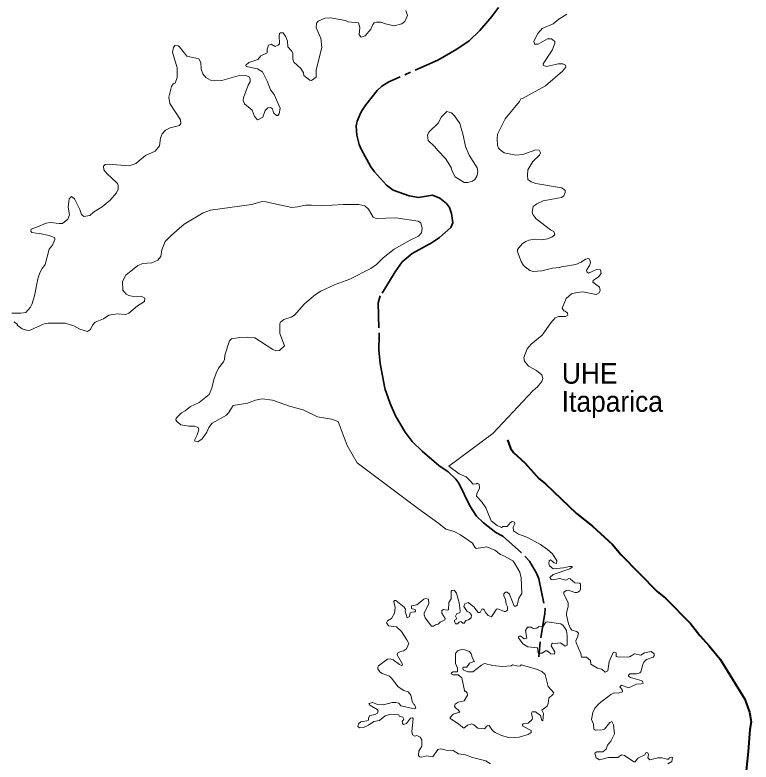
# Model space of a CAD drawing. Extents: x 553962 to 842807, y 8883888 to 9032388.
# Drawn here: x 576842 to 580386, y 8916252 to 8919850 of the extents above; entities that cross this region are included whole.
import ezdxf
from ezdxf.enums import TextEntityAlignment as Align

# ---------------------------------------------------------------- set-up
doc = ezdxf.new("R2010")
doc.units = 0
doc.header["$LTSCALE"] = 20
doc.linetypes.add('LONG_DASH_SHORT_DASH', pattern=[9.9, 6, -1.2, 1.5, -1.2])
doc.layers.add('6', color=7, linetype='Continuous', lineweight=13)

msp = doc.modelspace()

# ---------------------------------------------------------------- linework, layer by layer
at = {"layer": '6'}
msp.add_line((578490.1, 8917693.18), (578784.82, 8917471.31), dxfattribs=at)
at = {"layer": '6', "linetype": 'LONG_DASH_SHORT_DASH', "lineweight": 35}
msp.add_lwpolyline([(579291.01, 8920043.13), (579137.75, 8919842.8), (579080.5, 8919775.15), (579029.53, 8919725.47), (578969.83, 8919684.35), (578878.17, 8919631.6), (578641.24, 8919527.83), (578607.52, 8919506.64), (578585.47, 8919485.46), (578530.96, 8919416.24), (578508.92, 8919382.51), (578489.05, 8919337.6), (578485.16, 8919315.11), (578487.33, 8919270.15), (578498.55, 8919225.24), (578508.05, 8919202.75), (578554.77, 8919117.96), (578572.93, 8919093.75), (578630.39, 8919030.24), (578662.18, 8919005.9), (578740.68, 8918978.31), (578785.64, 8918970.96), (578853.04, 8918981.33), (578886.81, 8918967.06), (578920.37, 8918940.85), (578934.72, 8918922.24), (578944.31, 8918894), (578949.91, 8918848.99), (578940.42, 8918826.56), (578886.42, 8918777.31), (578850.5, 8918753.06), (578753.6, 8918701.13), (578706.09, 8918660.53), (578672.37, 8918612.11), (578601.05, 8918496.28), (578590.22, 8918462.46), (578595.4, 8918305.13), (578594.55, 8918237.63), (578601.02, 8918170.29), (578622.64, 8918050.96), (578647.73, 8917978.28), (578674.1, 8917918.61), (578719.87, 8917840.42), (578754.52, 8917795.82), (578802.9, 8917748.29), (578882.06, 8917679.09), (578927.28, 8917649.02), (578965.1, 8917614.71), (578979.77, 8917594.34), (579031.66, 8917485.39), (579064.83, 8917435.38), (579097.34, 8917404.14), (579157.87, 8917356.54), (579191.23, 8917339.22), (579297.55, 8917243.27), (579319.17, 8917218.62), (579353.75, 8917161.99), (579364.13, 8917134.32), (579394.4, 8916988.47), (579393.52, 8916968.25), (579370.62, 8916829.89), (579363.55, 8916758.33)], dxfattribs=at)
at = {"layer": '6'}
for points in [[(578724.27, 8919870.21), (578732.02, 8919846.48), (578718.65, 8919818.42), (578704.23, 8919807.51), (578668, 8919796.33), (578625.98, 8919806.18), (578603.75, 8919814.98), (578582.04, 8919815.36), (578572.07, 8919811.02), (578564.28, 8919802.81), (578555.29, 8919780.5), (578527.49, 8919748.32), (578508.62, 8919741.87), (578499.44, 8919754.39), (578502.81, 8919788.5), (578495.87, 8919811.91), (578446.74, 8919817.07), (578434.14, 8919823.12), (578361.07, 8919836.1), (578333.4, 8919833.5), (578301.02, 8919819.25), (578294.07, 8919809.29), (578292.76, 8919787.72), (578314.81, 8919737.96), (578319.99, 8919692.17), (578291.47, 8919585.77), (578291.44, 8919550.53), (578270.18, 8919533.17), (578262.04, 8919534.78), (578233.14, 8919557.23), (578230.92, 8919571.06), (578217.99, 8919591.35), (578183.83, 8919621.66), (578179.48, 8919635.97), (578179.04, 8919665.32), (578172.56, 8919677.42), (578155.71, 8919696.45), (578154.84, 8919724.07), (578146.64, 8919744.83), (578132.82, 8919763.86), (578120.22, 8919763.44), (578116.13, 8919759.51), (578113.34, 8919748.38), (578115.48, 8919710.33), (578109.11, 8919703.47), (578094.75, 8919698.2), (578074.9, 8919708.11), (578062.36, 8919703.38), (578055.41, 8919685.26), (578056.69, 8919667.6), (578025.17, 8919652.37), (578011.3, 8919635.51), (577967.67, 8919620.37), (577952.81, 8919608.2), (577955.26, 8919601.44), (578009.34, 8919589.37), (578033.02, 8919575.36), (578055.39, 8919531.29), (578072.33, 8919488.32), (578089.23, 8919466.1), (578118.93, 8919399.91), (578113.75, 8919373.92), (578107.7, 8919365.73), (578100.94, 8919365.7), (578086.12, 8919377.83), (578082.58, 8919397.28), (578072.21, 8919403.32), (578059.4, 8919402.5), (578059.4, 8919402.5)], [(579427.71, 8919679.21), (579427.71, 8919679.21), (579440.6, 8919712.69), (579441.08, 8919721.04), (579425.96, 8919734.04), (579406.51, 8919734.05), (579361.59, 8919708.59), (579343.87, 8919708.99), (579340.8, 8919723.69), (579359.82, 8919759.57), (579380.53, 8919785.04), (579433.7, 8919806.68), (579461.03, 8919829.21), (579498.99, 8919853.37)], [(578059.4, 8919402.5), (578047.19, 8919389.9), (578035.06, 8919357.93), (578015.05, 8919345.37), (578009.14, 8919344.97), (577995.31, 8919360.08), (577983.19, 8919391.64), (577947.28, 8919421.07), (577940.84, 8919436.99), (577941.73, 8919450.1), (577964.59, 8919511.35), (577974.12, 8919527.02), (577974.11, 8919542.53), (577967.58, 8919552.49), (577950.29, 8919557.23), (577915.75, 8919556.36), (577837.87, 8919534.32), (577803.34, 8919533.02), (577783.02, 8919535.63), (577760.97, 8919549.02), (577746.25, 8919565.93), (577737.62, 8919589.23), (577737.17, 8919620.35), (577727.2, 8919638.51), (577669.74, 8919650.63), (577634.32, 8919696.41), (577627.64, 8919701.24), (577611.39, 8919702.05), (577605.74, 8919692.09), (577601, 8919670.46), (577622.59, 8919594.94), (577623.04, 8919548.54), (577612.63, 8919521.76), (577603.62, 8919517.87), (577596.24, 8919505.35), (577583.28, 8919453.52), (577586.73, 8919422.34), (577638.59, 8919344.56), (577639.9, 8919326.4), (577634.3, 8919316.89), (577588.74, 8919305.98), (577566.84, 8919294.79), (577550.87, 8919276.66), (577542.22, 8919255.5), (577537.42, 8919219.57), (577517.13, 8919192.79), (577470.43, 8919172.43), (577423.25, 8919134.8), (577392.6, 8919123.59), (577288.83, 8919130.92), (577276.34, 8919128.77), (577268.05, 8919120.96), (577270.23, 8919104.17), (577283.61, 8919086.01), (577334.68, 8919037.06), (577339.42, 8919027.98), (577338.99, 8919010.79), (577330.36, 8918993.48), (577300.03, 8918957.09), (577261.12, 8918925.97), (577219.66, 8918900.05), (577201.49, 8918883.64), (577173.89, 8918878.88), (577161.74, 8918889.28), (577154.34, 8918912.21), (577128.02, 8918963.99), (577114.6, 8918975.25), (577102.04, 8918963.49), (577098.6, 8918924.07), (577103.78, 8918886.17), (577096.87, 8918865.5), (577070.2, 8918845.99), (577054.45, 8918844.72), (577013.05, 8918850.33), (576992.42, 8918847.34), (576950.66, 8918828.69), (576919.33, 8918818.55), (576917.38, 8918807.52), (576923.7, 8918801.19), (576943.16, 8918799.22)], [(579295.83, 8918182.35), (579291.52, 8918200.55), (579307.5, 8918242.01), (579327.79, 8918264.46), (579380.97, 8918307.28), (579422.1, 8918366.56), (579442.83, 8918390.3), (579458.45, 8918396.78), (579492.93, 8918398.09), (579504.62, 8918403.3), (579502.11, 8918414.01), (579491.24, 8918423.58), (579484.31, 8918425.37), (579477.01, 8918437), (579495.16, 8918484.12), (579521.05, 8918506.14), (579547.4, 8918513.08), (579575.99, 8918516.11), (579639.64, 8918503.2), (579655.06, 8918511.35), (579659.85, 8918523.35), (579656.94, 8918537.95), (579624.62, 8918562.97), (579625.58, 8918570.82), (579651.22, 8918588.33), (579665.04, 8918605.24), (579661.16, 8918622.87), (579642.53, 8918623.75), (579604.21, 8918605.66), (579595.89, 8918611.68), (579593.3, 8918620.74), (579607.54, 8918642.37), (579612.29, 8918657.89), (579611.43, 8918665.71), (579604.81, 8918676.09), (579588.97, 8918673.06), (579568.59, 8918658.78), (579543.09, 8918647.99), (579472.54, 8918637.06), (579466.17, 8918633.73), (579429.9, 8918630.27), (579378.38, 8918616.52), (579337.71, 8918613.64), (579320.47, 8918618.61), (579290.67, 8918643.63), (579278.53, 8918662.26), (579260.91, 8918708.58), (579260.82, 8918720.62), (579283.72, 8918747.43), (579301.06, 8918759.12), (579316.58, 8918764.72), (579347.44, 8918769.06), (579377.5, 8918767.15), (579405.64, 8918771.65), (579426.39, 8918779), (579440.64, 8918790.72), (579436.77, 8918806.1), (579419.91, 8918814.45), (579352.15, 8918867.08), (579336.07, 8918887.91), (579332.17, 8918899.58), (579337.81, 8918926.88), (579354.15, 8918939.8), (579384.89, 8918954.09), (579473.22, 8918970.6), (579483.93, 8918978.79), (579491.67, 8918993.76), (579490.79, 8919005.1), (579473.9, 8919017.23), (579350.25, 8919037.99), (579327.77, 8919045.35), (579311.84, 8919056.58), (579309.23, 8919076.51), (579310.97, 8919104.12), (579335.19, 8919144.59), (579368.02, 8919174.61), (579371.9, 8919185.89), (579365.46, 8919198.34), (579349.92, 8919200.09), (579288.04, 8919178.06), (579254.12, 8919175.05), (579198.08, 8919185.43), (579177.33, 8919199.29), (579170.02, 8919207.9), (579165.68, 8919220.05), (579163.09, 8919253.67), (579165.91, 8919275.93), (579202.01, 8919349.7), (579270.71, 8919432.67), (579277.69, 8919446.1), (579286.35, 8919447.87), (579396.99, 8919507.95), (579478.56, 8919579.15), (579494.27, 8919598.78), (579492.94, 8919608.27), (579479.95, 8919613.87), (579457.52, 8919613.44), (579401.32, 8919601.77), (579386.2, 8919606.1), (579384.46, 8919613.83), (579427.71, 8919679.21)], [(577359.31, 8918565.36), (577375.71, 8918596.07), (577432.85, 8918643.25), (577457.4, 8918651.87), (577500.68, 8918655.78), (577530.13, 8918668.36), (577544.63, 8918685.73), (577549.56, 8918717.65), (577565.27, 8918759.19), (577595.26, 8918789.18), (577657.2, 8918841.25), (577748.47, 8918896.18), (577783.4, 8918909.12), (577980.55, 8918936.37), (578032.48, 8918951.5), (578049.78, 8918950.2), (578175.16, 8918922.97), (578202.78, 8918925.13), (578240.88, 8918933.34), (578269.47, 8918934.2), (578316.92, 8918929.89), (578421.6, 8918937.23), (578497.7, 8918935.93), (578526.18, 8918930.32), (578544.08, 8918914.57), (578567.28, 8918875.46), (578580.66, 8918869.81), (578675.83, 8918871.95), (578783.44, 8918855.95), (578796.46, 8918848.99), (578802.07, 8918820.45), (578799.89, 8918799.76), (578784.23, 8918783.67), (578744.96, 8918765.13), (578668.05, 8918721.92), (578613.97, 8918680.39), (578582.87, 8918647.56)], [(576943.16, 8918799.22), (576959.38, 8918797.58), (577005.97, 8918788.1), (577033.26, 8918776.85), (577034.16, 8918768.68), (577022.56, 8918740.62), (577006.95, 8918721.92), (576987.5, 8918647.61), (576973.22, 8918628.96), (576962, 8918606.97), (576952.45, 8918578.33), (576936.22, 8918497.41), (576923.47, 8918455.17), (576916.55, 8918442.58), (576893.69, 8918416.72), (576869.45, 8918413.23), (576826.35, 8918412.77)], [(578582.87, 8918647.56), (578556.06, 8918628.11), (578453.6, 8918577.09), (578384.38, 8918551.12), (578314.91, 8918519.81), (578289.18, 8918503.06), (578236.56, 8918459.05), (578187.15, 8918404.49), (578171.74, 8918394.22), (578137.08, 8918382.5), (578119.83, 8918369.98), (578116.37, 8918363.36), (578116.38, 8918315.46), (578139.27, 8918256.06), (578115.6, 8918233.87), (578097.48, 8918232.48), (578083.54, 8918238.1), (577996.11, 8918294.33), (577959.8, 8918297.78), (577925.26, 8918296.91), (577883.73, 8918289.53), (577875.14, 8918280.93), (577851.8, 8918211.06), (577850.45, 8918190.13), (577850.45, 8918190.13), (577846.59, 8918179.8), (577822.36, 8918148.19), (577810.26, 8918125.27), (577799.43, 8918094.09), (577789.93, 8918052.64), (577776.08, 8918021.53), (577728.53, 8917983.9), (577687.51, 8917964.46), (577661.95, 8917943.26), (577644.07, 8917933.59), (577618.29, 8917907.74), (577616.58, 8917899.59), (577620.89, 8917891.38), (577640.77, 8917876.24), (577678.77, 8917868.47), (577706.49, 8917869.75), (577723.81, 8917863.24), (577727.23, 8917851.64), (577719.46, 8917826.95), (577707.35, 8917804.82), (577707.46, 8917796.71), (577721.84, 8917793.89), (577742.63, 8917808.85), (577764.87, 8917840.72), (577774.57, 8917863.39), (577791.63, 8917884.41), (577859.93, 8917922.04), (577870.44, 8917933.45), (577891.98, 8917968.31), (577961.53, 8917980), (578000.49, 8917995.13), (578031.62, 8918000.31), (578081.72, 8917995.15), (578168.4, 8917963.96), (578228.77, 8917948.44), (578297.95, 8917913.86), (578366.27, 8917902.25), (578397.35, 8917891.39), (578441.2, 8917776.69), (578490.1, 8917693.18)], [(576835.66, 8918371.28), (576854.44, 8918359.73), (576853.09, 8918356.13), (576875.8, 8918338.51), (576902.31, 8918330.65), (576914.34, 8918332.08), (576982.41, 8918362.64), (577001.75, 8918365.66), (577082.12, 8918365.23), (577124.54, 8918353.12), (577153.47, 8918337.15), (577191.45, 8918325.89), (577205.84, 8918335.44), (577215.37, 8918355.32), (577227.44, 8918369.55), (577267.35, 8918386.49), (577293.16, 8918403.27), (577336.23, 8918409.76), (577376.2, 8918406.33), (577389.56, 8918412.8), (577431.38, 8918449.45), (577465.68, 8918470.39), (577466.96, 8918486.44), (577449.67, 8918495.79), (577418.59, 8918492.36), (577390.49, 8918498.4), (577377.27, 8918505.46), (577361.05, 8918524.34), (577359.31, 8918565.36)], [(578930.25, 8917676.89), (579142.18, 8917833.71), (579335.28, 8918038.88), (579357.68, 8918059.16), (579378.4, 8918084.69), (579383.14, 8918098.47), (579378.87, 8918116.6), (579352.89, 8918137.37), (579314.97, 8918157.62), (579295.83, 8918182.35), (579295.83, 8918182.35)], [(579525.2, 8917189.81), (579524.79, 8917193.34), (579511.23, 8917193.84), (579483.59, 8917186.46), (579433.01, 8917181.82), (579416.45, 8917197.14), (579413.07, 8917206.47), (579414.34, 8917221.65), (579420.75, 8917225.08), (579438.14, 8917211.11), (579449.9, 8917208.57), (579451.72, 8917219.97), (579429.63, 8917254.01), (579405.42, 8917276.1), (579372.33, 8917299.44), (579307.23, 8917334.75), (579266.07, 8917349.18), (579241.86, 8917365.8), (579241.44, 8917382.26), (579249.07, 8917398.57), (579247.4, 8917406.87), (579236.34, 8917410.33), (579228.64, 8917406.07), (579211.62, 8917386.15), (579192.19, 8917386.13), (579184.8, 8917381.9), (579163.26, 8917391.66), (579134.84, 8917412.87), (579109.72, 8917475.78), (579088.51, 8917506.33), (579064.71, 8917532.72), (579065.93, 8917544.09), (579078.28, 8917570.1), (579076.96, 8917590.08), (579067.25, 8917595.13), (579063.36, 8917591.77), (579047.71, 8917589.24), (579032.79, 8917608.37), (579014.6, 8917624.87), (578981.04, 8917639.33), (578930.25, 8917676.89)], [(578784.82, 8917471.31), (578882.43, 8917401), (578916.03, 8917372.95), (578955.93, 8917361.92), (578987.75, 8917346.23), (579044.26, 8917305.44), (579055.83, 8917285.84), (579062.95, 8917280.39), (579114.13, 8917288.79), (579152.58, 8917271.45), (579179.36, 8917250.64), (579196.39, 8917244.66), (579238.84, 8917221.32), (579246.12, 8917213.17)], [(579246.12, 8917213.17), (579272.03, 8917166.44), (579278.81, 8917138.45), (579283.03, 8917063.63), (579268.44, 8917040.98), (579260.54, 8917007.6), (579254.17, 8917001.66), (579246.12, 8917002.52), (579223.15, 8917060.27), (579211.67, 8917070.45), (579203.97, 8917070.39), (579195.99, 8917062.39), (579196.39, 8917050.13), (579203.61, 8917036.05), (579206.6, 8917012.7), (579214.22, 8916998.67), (579214.21, 8916983.36), (579203.96, 8916976.3), (579197.25, 8916976.16), (579166.32, 8916989.71), (579160.76, 8916988.48), (579136.91, 8916951.53), (579119.95, 8916957.07), (579108.46, 8916971.06), (579101.58, 8916985.58), (579094.47, 8916990.15), (579089.78, 8916988.03), (579081.24, 8916971.93), (579072.73, 8916971.94), (579051.9, 8916999.13), (579023.98, 8917020.71), (579007.35, 8917014.38), (579003.52, 8917000.43), (579019.04, 8916977.28), (579019.04, 8916977.28), (579030.68, 8916971.89), (579040.78, 8916958.48), (579038.92, 8916945.49), (579025.64, 8916936.67), (579012.02, 8916934.08), (579004.35, 8916920.95), (578998.81, 8916920.96), (578989.14, 8916928.1), (578980.58, 8916924.74), (578972.74, 8916916.69), (578963.13, 8916917.15), (578957.64, 8916929.47), (578958.5, 8916934.5), (578969.08, 8916941.32), (578963.6, 8916954.02), (578969.11, 8916966.37), (578983.1, 8916969.8), (578986.04, 8916980.24), (578980.99, 8917017.79), (578967.82, 8917064.52), (578956.44, 8917078.9), (578945.32, 8917078.1), (578942.75, 8917074.55), (578941.47, 8917037.34), (578930.44, 8917019.44), (578929.17, 8916985.12), (578923.64, 8916982.54), (578905.84, 8916987.19), (578896.9, 8916981.25), (578897.33, 8916969.33), (578913.43, 8916943.48), (578912.15, 8916936.24), (578889.36, 8916926.1), (578879.03, 8916915.41), (578866.72, 8916912.84), (578856.46, 8916906.48), (578847.23, 8916906.49), (578816.57, 8916946.04), (578811.5, 8916960.02), (578811.51, 8916969.4), (578833.98, 8917016.05), (578833.09, 8917036.48), (578819.18, 8917038.6), (578810.68, 8917035.65), (578777.52, 8917009.33), (578751.17, 8917003.33), (578751.6, 8916991.49), (578769.79, 8916985.52), (578770.67, 8916979.14), (578766.44, 8916974.9), (578752, 8916974.02), (578744.84, 8916969.8), (578741.78, 8916953.23), (578729.97, 8916945.61), (578720.58, 8916978.66), (578722.67, 8916988.05), (578716.34, 8916997.35), (578675.14, 8917029.66), (578669.6, 8917029.66), (578666.21, 8917024.53), (578671.7, 8916996.72), (578668.7, 8916968.46), (578654.56, 8916942.93), (578635.1, 8916932.43), (578630.74, 8916922.69), (578631.73, 8916921.15)], [(579552, 8917069.66), (579561.28, 8917075.61), (579564.74, 8917084.97), (579564.34, 8917109.46), (579559.63, 8917112.94), (579537.14, 8917115.09), (579515.74, 8917134.65), (579509.09, 8917135.88), (579494.59, 8917128.26), (579464.05, 8917135.04), (579433.41, 8917128.69), (579423.28, 8917131.25), (579417.35, 8917140.95), (579417.35, 8917140.95), (579433.51, 8917154.17), (579514.18, 8917181.79), (579525.24, 8917189.48), (579525.2, 8917189.81)], [(579917.72, 8916773.92), (579905.35, 8916783.68), (579873.66, 8916777.76), (579854.91, 8916765.87), (579824.33, 8916772.2), (579803.98, 8916759.51), (579793.79, 8916756.95), (579742.75, 8916758.23), (579735.98, 8916760.78), (579735.89, 8916777.34), (579728.73, 8916781.55), (579722.44, 8916779.47), (579702.82, 8916736.54), (579697.29, 8916690.28), (579683.39, 8916685.15), (579668, 8916698.27), (579647.13, 8916703.61), (579614.5, 8916722.51), (579612.32, 8916740.72), (579594.05, 8916756.07), (579569.01, 8916757.38), (579566.85, 8916774.77), (579544.37, 8916825.71), (579542.66, 8916835.9), (579552.83, 8916857.2), (579554.95, 8916872.06), (579547.27, 8916880.57), (579523.5, 8916886.56), (579516.29, 8916894.64), (579506.96, 8916917.53), (579497.62, 8916958.37), (579498.89, 8916978.7), (579504.84, 8916999.15), (579504.84, 8917019.44), (579485.29, 8917060.46), (579485.35, 8917070.5), (579497.19, 8917078.53), (579506.48, 8917079.81), (579537.08, 8917068.37), (579549.4, 8917067.99), (579552, 8917069.66)], [(578631.73, 8916921.15), (578640.32, 8916907.76), (578679.72, 8916902.23), (578702.26, 8916880.18), (578729.48, 8916840.63), (578737.54, 8916822.41), (578726.5, 8916796.49), (578712.91, 8916787.1), (578697.58, 8916783.68), (578683.2, 8916775.61), (578682.83, 8916767.83), (578707.79, 8916723.83), (578705.29, 8916715.77), (578692.91, 8916720.85), (578663.63, 8916743.76), (578648.34, 8916748.43), (578635.22, 8916748.01), (578592.68, 8916714.48), (578589.35, 8916708.65)], [(579864.69, 8916634.58), (579861.39, 8916642.25), (579804.97, 8916658.72), (579796.73, 8916665.6), (579795.89, 8916670.68), (579803.25, 8916676.24), (579835.37, 8916676.65), (579851.12, 8916681.78), (579855.35, 8916686.47), (579864.69, 8916722.09), (579870.64, 8916733.14), (579883.38, 8916745.03), (579914.81, 8916756.94), (579919.89, 8916762.47), (579919.41, 8916772.59), (579917.72, 8916773.92)], [(578589.35, 8916708.65), (578588.82, 8916707.72), (578589.29, 8916700.06), (578598.21, 8916685.57), (578609.3, 8916678.31), (578645.43, 8916665.1), (578655.59, 8916655.77), (578686.22, 8916614.58), (578713.77, 8916596.77), (578734.51, 8916589.98), (578747.76, 8916573.35), (578753.71, 8916545.36), (578761.34, 8916530.11), (578765.6, 8916528.31), (578771.51, 8916511.76), (578766.39, 8916508.41), (578700.24, 8916523.25), (578689.49, 8916535.17), (578675.53, 8916538.98), (578675.53, 8916538.98), (578658.54, 8916538.98), (578615.88, 8916527.09), (578588.01, 8916528.8), (578564.17, 8916538.98), (578546, 8916533.88), (578550.21, 8916525.41), (578586.32, 8916504.96), (578590.12, 8916497.73), (578586.78, 8916486.4), (578576.96, 8916480.36), (578551.07, 8916476.09), (578544.73, 8916463.94), (578543.88, 8916454.08), (578536.12, 8916449.76), (578507.35, 8916444.72), (578497.41, 8916436.85)], [(580007.43, 8916273.32), (580005.01, 8916275.76), (579993.42, 8916271.92), (579988.73, 8916266.25), (579980.83, 8916264.98), (579958.57, 8916271.32), (579936.54, 8916271.33), (579898.3, 8916261.99), (579888.49, 8916271.81), (579893.15, 8916288), (579889.15, 8916296.82), (579880.42, 8916297.22), (579874.83, 8916287.03), (579841.79, 8916270.06), (579827.76, 8916253.11), (579822.25, 8916252.23), (579776.14, 8916284.1), (579776.14, 8916284.1), (579761.88, 8916285.75), (579744.45, 8916273.05), (579700.46, 8916273.9), (579656.08, 8916262.42), (579639.95, 8916271.34), (579634.45, 8916294.72), (579643.72, 8916301.46), (579673.11, 8916301.51), (579688.32, 8916313.79), (579694.33, 8916332.93), (579711.28, 8916352.44), (579729.14, 8916387.37), (579724.05, 8916431.5), (579716.36, 8916446.78), (579706.22, 8916442.96), (579680.07, 8916410.66), (579669.62, 8916406.43), (579636.54, 8916405.17), (579628.49, 8916410.69), (579627.6, 8916434.04), (579617.44, 8916457.18), (579624.2, 8916490.07), (579634.74, 8916512.04), (579654.39, 8916533.88), (579711.31, 8916577.22), (579727.46, 8916585.27), (579746.15, 8916584.02), (579767.79, 8916589.17), (579764.83, 8916601.43), (579755.11, 8916613.29), (579762.73, 8916622.22), (579796.7, 8916609.94), (579834.52, 8916626.92), (579858.98, 8916627.79), (579866.18, 8916631.15), (579864.69, 8916634.58)], [(578497.41, 8916436.85), (578495.76, 8916435.54), (578492.88, 8916423.02), (578500.67, 8916416.6), (578520.08, 8916417.93), (578544.67, 8916428.96), (578570.21, 8916446.37), (578596.96, 8916452.35), (578624.55, 8916474.38), (578650.84, 8916481.62), (578690.34, 8916479.49), (578692.55, 8916473.17), (578709.5, 8916467.6), (578713.76, 8916458.73), (578706.13, 8916446.68), (578707.41, 8916437.03), (578712.12, 8916431.95), (578727.34, 8916437.9), (578746.91, 8916462.51), (578756.13, 8916465.08), (578758.79, 8916459.49), (578752.43, 8916399.26), (578756.25, 8916382.69), (578767.96, 8916375.87), (578776.22, 8916379.65), (578793.62, 8916372.01), (578801.3, 8916359.18), (578800.44, 8916328.36), (578786.42, 8916303.97), (578785.58, 8916283.23), (578788.98, 8916277.3), (578801.24, 8916274.73), (578822.58, 8916281.51), (578853.91, 8916277.29), (578878.12, 8916312.87), (578892.2, 8916315.5), (578917.69, 8916308.3), (578951.48, 8916307.04), (578977.33, 8916292.1), (579011.16, 8916286.2), (579045.15, 8916273.46), (579108.87, 8916257.3), (579132.28, 8916243.25)], [(579984.96, 8916242.89), (580004.88, 8916254.81), (580007.43, 8916273.32)]]:
    msp.add_lwpolyline(points, dxfattribs=at)
for points in [[(579029.5, 8919174.17), (579067.96, 8919112.77), (579070.56, 8919095.48), (579066.67, 8919076.89), (579055.46, 8919057.47), (579045.06, 8919049.66), (579021.71, 8919043.17), (579004.85, 8919042.18), (578961.66, 8919069.95), (578946.11, 8919100.07), (578942.2, 8919114.6), (578915.35, 8919158.17), (578879, 8919194.53), (578861.96, 8919216.16), (578830.63, 8919245.08), (578827.59, 8919270.09), (578835.4, 8919284.45), (578880.72, 8919329.79), (578893.23, 8919356.95), (578920.51, 8919384.24), (578943.82, 8919378.3), (578957.72, 8919364.4), (578984.5, 8919326.4), (579000.52, 8919271.01), (579011.77, 8919215.67)], [(579311.91, 8916806.67), (579287.76, 8916820.67), (579266.5, 8916850.43), (579268.63, 8916857.6), (579277.91, 8916858.46), (579293.73, 8916844.9), (579305.96, 8916847.83), (579300.07, 8916885.61), (579310.27, 8916901.78), (579327.13, 8916900.56), (579336.22, 8916894.17), (579354.43, 8916895.88), (579364.94, 8916904.33), (579383.74, 8916903.1), (579397.72, 8916925.93), (579404.74, 8916927.28), (579470, 8916917.52), (579481.42, 8916909.04), (579497.18, 8916885.24), (579501.44, 8916859.68), (579500.15, 8916815.19), (579490.35, 8916810.07), (579468.25, 8916825.75), (579442.71, 8916822.36), (579430.53, 8916824.89), (579426.23, 8916821.04), (579424.13, 8916811.79), (579441.94, 8916781.99), (579440.24, 8916771.41), (579422.42, 8916773.52), (579404.99, 8916787.93), (579396.88, 8916787.06), (579379.77, 8916776.86), (579361.26, 8916776.09), (579358.65, 8916801.09)], [(579270.36, 8916371.19), (579225.34, 8916369.04), (579184.5, 8916379.24), (579154.34, 8916394.12), (579141.63, 8916404.29), (579125.91, 8916427.66), (579115.64, 8916426.35), (579102.91, 8916411.13), (579071.07, 8916414.52), (579051.94, 8916431.07), (579041.7, 8916435.31), (579021.36, 8916429.79), (579003.46, 8916415.4), (578972.97, 8916439.54), (578937.71, 8916461.63), (578938.13, 8916466.8), (578951.69, 8916482.04), (578984.34, 8916491.42), (578976.31, 8916502.87), (578962.74, 8916513.5), (578958.91, 8916520.84), (578961.04, 8916530.48), (578976.22, 8916540.65), (579005.23, 8916546.67), (579020.07, 8916573.44), (579018.77, 8916585.74), (579011.19, 8916592.9), (579003.99, 8916593.8), (579006.45, 8916595.55), (578993.73, 8916657.93), (578975.08, 8916671.08), (578951.32, 8916672.41), (578942.64, 8916676.28), (578943.6, 8916681.08), (578950.84, 8916686.39), (578973.37, 8916685.72), (578972.5, 8916704.2), (578962.79, 8916726.16), (578963.15, 8916774.29), (578972.08, 8916786.66), (578991.62, 8916794.31), (579007.71, 8916792.63), (579030.65, 8916784.14), (579039.19, 8916773.07), (579045.16, 8916751.41), (579055.3, 8916734.45), (579050.62, 8916735.66), (579029.91, 8916727.63), (579017.09, 8916709.38), (579000.19, 8916708.92), (578998, 8916703.36), (579000.52, 8916695.37), (579023, 8916685.58), (579046.75, 8916686.37), (579087.59, 8916719.09), (579102.4, 8916727.14), (579142.92, 8916716.99), (579187, 8916711.91), (579231.18, 8916715.72), (579238.15, 8916719.54), (579264.42, 8916713.61), (579275.41, 8916715.32), (579279.68, 8916720.37), (579353.23, 8916698.95), (579378.23, 8916687.25), (579394.36, 8916674.08), (579408.82, 8916615.95), (579435.99, 8916584.44), (579433.84, 8916578.48), (579411.79, 8916560.18), (579409.66, 8916534.31), (579404.13, 8916520.73), (579378.71, 8916502.12), (579386.28, 8916485.93), (579384.18, 8916449.84), (579378.78, 8916451.24), (579372.69, 8916475.25), (579348.06, 8916493.1), (579331.95, 8916494.35), (579329.37, 8916487.33), (579333.18, 8916463.12), (579331.46, 8916456.53), (579312.79, 8916438.31), (579288.27, 8916435.33), (579285.61, 8916432.2), (579286.99, 8916424.22), (579328, 8916403.97), (579327.67, 8916393.32), (579312.75, 8916384.32)]]:
    msp.add_lwpolyline(points, close=True, dxfattribs=at)
at = {"layer": '6', "lineweight": 40}
msp.add_lwpolyline([(579213.87, 8917803.62), (579228.39, 8917763.4), (579242.18, 8917742.68), (579298.83, 8917690.53), (579364.57, 8917617.69), (579396.13, 8917591.31), (579545.73, 8917448.64), (579623.51, 8917387.28), (579718.49, 8917299.92), (579761.15, 8917250.06), (579934.85, 8917073.36), (579974.14, 8917040.97), (580094.38, 8916919.01), (580138.82, 8916860.84), (580185.18, 8916812.21), (580237.92, 8916747.79), (580356.37, 8916554.14), (580378.4, 8916491.99), (580386.22, 8916445.1), (580380.2, 8916408.01), (580372.38, 8916302.47), (580354.22, 8916132.07), (580354.22, 8916028.7)], dxfattribs=at)

# ---------------------------------------------------------------- texts
at = {"layer": '6', "width": 0.95}
for s, p in [('UHE', (579609.23, 8918073.69)), ('Itaparica', (579718.15, 8917938.46))]:
    msp.add_text(s, height=100, dxfattribs=at).set_placement(p, align=Align.CENTER)

doc.saveas('drawing.dxf')
